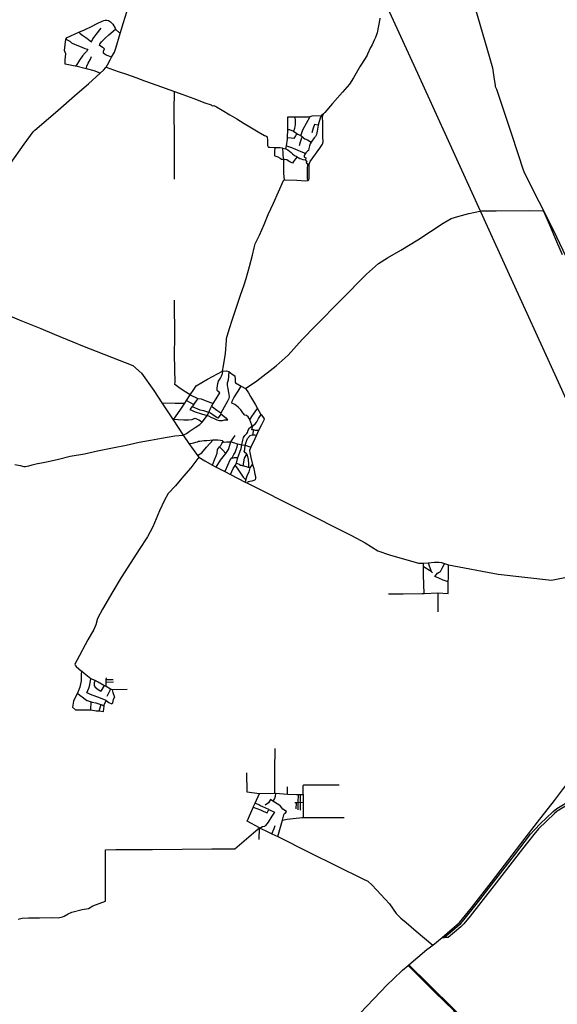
# Model space of a CAD drawing. Header units: millimetres. Extents: x 664923 to 767831, y 3118803 to 3207600.
# Tile 361 of 422: x 697459 to 702551, y 3189205 to 3198530. Entities that reach past the tile are written whole.
import ezdxf

# ---------------------------------------------------------------- set-up
doc = ezdxf.new("R2010")
doc.units = ezdxf.units.MM
for name, color, linetype in [('railways', 4, 'Continuous'), ('roads_2', 2, 'Continuous'), ('roads_3', 3, 'Continuous')]:
    doc.layers.add(name, color=color, linetype=linetype)

msp = doc.modelspace()

# ---------------------------------------------------------------- linework, layer by layer
at = {"layer": 'railways'}
msp.add_lwpolyline([(700349.51, 3199956.68), (700767.39, 3199027.11), (700923.91, 3198683.95), (701225.61, 3198022.48), (702063.2, 3196185.82), (702558.02, 3195098.74), (702709.58, 3194766.4), (702854.33, 3194441.44), (703474.18, 3192668.03), (703544.1, 3192466.67), (703603.99, 3192294.94), (704128.29, 3190791.78), (704219.23, 3190531.1), (704868.83, 3188689.91)], dxfattribs=at)
at = {"layer": 'roads_2'}
for points in [[(701434.66, 3199860.2), (701422.13, 3199813.16), (701479.48, 3199659.16), (701499.63, 3199605.34), (701514.54, 3199514.27), (701527.22, 3199482.13), (701545.56, 3199428.33), (701556.92, 3199395.01), (701557.75, 3199377.54), (701906.1, 3198183.57), (701937.15, 3198072.79), (701943.73, 3198030.95), (701951.57, 3197964.63), (701960.88, 3197909.14)], [(700870.2, 3198544.21), (700862.63, 3198502.52), (700855.47, 3198454.87), (700844.81, 3198404.87), (700828.24, 3198360.12), (700817.15, 3198335.48), (700797.65, 3198290.36), (700782.58, 3198265.19), (700752.7, 3198201.97)], [(700749.55, 3198194.91), (700729.68, 3198162.97), (700684.87, 3198090.22), (700618.91, 3197978.25), (700583.22, 3197919.7), (700517.19, 3197844.22), (700421.96, 3197736.47), (700348.95, 3197650.27)], [(700752.7, 3198201.97), (700749.55, 3198194.91)], [(701960.88, 3197909.14), (701963.58, 3197897.96)], [(701963.58, 3197897.96), (701973.88, 3197870.53), (702028.25, 3197709.9), (702113.26, 3197454.84), (702177.47, 3197261.22), (702228.3, 3197106.43), (702239.37, 3197076.16)], [(699072.43, 3194976.62), (699108.97, 3195028.11), (699129.04, 3195061.81), (699237.15, 3195125.11), (699380.81, 3195201.64), (699389.75, 3195252.66), (699406.78, 3195368.09), (699416.69, 3195493.38), (699417.01, 3195510.27), (699442.34, 3195595.34), (699476.89, 3195702.12), (699513.49, 3195808.54), (699549.82, 3195919.63), (699584.69, 3196019.7), (699604.11, 3196079.03), (699636.73, 3196191.88), (699662.7, 3196298.11), (699678.44, 3196369.17), (699689.05, 3196406.18), (699729.13, 3196488.84), (699774.39, 3196590.93), (699812.23, 3196684.75), (699864.13, 3196793.05), (699910.76, 3196899.02), (699958.61, 3197005.41), (699962.99, 3197012), (699973.82, 3197012.59), (700083.28, 3197008.38), (700168.76, 3197004.83), (700189.98, 3197007.64), (700197.66, 3197013.06), (700200.69, 3197026.53), (700201.65, 3197136.79), (700201.62, 3197159.46), (700201.62, 3197162.42), (700208.58, 3197185.32), (700301.66, 3197311.83), (700328.39, 3197350.53), (700332.91, 3197372.58), (700330.46, 3197419.72), (700330.68, 3197548.69), (700328.1, 3197611.27), (700335.05, 3197637.83)], [(699596.44, 3195036.05), (699703.88, 3195109.71), (699888.77, 3195250.44), (700002.34, 3195352.49), (700133.94, 3195499.61), (700259.27, 3195631.17), (700503.68, 3195875.45), (700743.19, 3196119.65), (700857.54, 3196222.12), (700943.32, 3196275.28), (701067.61, 3196347.83), (701231.1, 3196446.28), (701470.86, 3196603.83), (701544.95, 3196647.03), (701610.04, 3196666.47), (701713.84, 3196693.91), (701833.6, 3196720.41), (701971.83, 3196719.97), (702291.58, 3196722.3), (702413.5, 3196718.75), (702423.08, 3196709.15), (702442.69, 3196666.11), (702477.62, 3196586.46), (702543.99, 3196429.69), (702598.22, 3196305.21)], [(697050.4, 3195828.08), (697079.72, 3195830.53), (697100.1, 3195829.32), (697118.16, 3195826.7), (697146.53, 3195816.28), (697178.28, 3195802.79), (697454.88, 3195688.72), (697660.5, 3195605.16), (697784.35, 3195551.97), (697962.39, 3195478.28), (698052.51, 3195441.98)], [(698912.93, 3194739.32), (698918.49, 3194746.87), (698980.14, 3194830.78), (699021.98, 3194896.9), (699037.71, 3194921.76), (699072.43, 3194976.62)], [(699156.42, 3194388.18), (699078.82, 3194287.16), (699011.49, 3194206.66), (698933.3, 3194114.97), (698866.63, 3194043.84), (698828.9, 3193978.09), (698783.6, 3193877.2), (698719.89, 3193727.99), (698667.96, 3193631.88), (698591.5, 3193510.93), (698512.17, 3193390.33), (698419.72, 3193247.54), (698342.24, 3193113.96), (698244.45, 3192948.28), (698196.49, 3192858.74), (698179.49, 3192800.26), (698161.86, 3192755.19), (698105.44, 3192657.78), (698001.24, 3192459.83), (697981.35, 3192426.53), (697982.74, 3192417.19), (697994.43, 3192403.56), (698045.09, 3192359.25)], [(701926.2, 3190360.97), (702247.35, 3190777.61), (702364.39, 3190930.1), (702522.77, 3191136.75)], [(701460.28, 3189838.76), (701623.24, 3189978.64), (701736.56, 3190117.63), (701926.2, 3190360.97)], [(702219.91, 3188492.79), (701929.43, 3188789.73), (701883.21, 3188836.98), (701634.5, 3189081.03), (701577.71, 3189137.09), (701569.25, 3189145.45), (701391.07, 3189321.35), (701173.77, 3189537.1), (701137.36, 3189573.63)], [(701145.06, 3189580.08), (701331, 3189395.11), (701576.65, 3189152.93), (701585.2, 3189144.52), (701835.38, 3188898.45), (701935.9, 3188796.05), (702226.91, 3188499.65)]]:
    msp.add_lwpolyline(points, dxfattribs=at)
at = {"layer": 'roads_3'}
for points in [[(697268.98, 3197016.64), (697372.81, 3197166.56), (697502.22, 3197349.72), (697586.59, 3197468.48), (697602.13, 3197482.1), (697796.61, 3197650.51), (698004, 3197830.35), (698108.99, 3197921.02), (698220.83, 3198021.7), (698253.01, 3198050.67), (698274.76, 3198076.31), (698277.14, 3198079.86), (698291.81, 3198103.03), (698315.27, 3198148.16), (698329.46, 3198173.2), (698357.48, 3198222.65), (698369.69, 3198260.03), (698411.48, 3198398.91), (698442.59, 3198502.31), (698520.5, 3198758.03)], [(698220.83, 3198021.7), (698164.47, 3198044.5), (698091.34, 3198063.82), (698087.19, 3198064.8), (697988.93, 3198087.97), (697982.85, 3198089.41), (697889.78, 3198109.93), (697888.33, 3198149.55), (697894.27, 3198205.31), (697883.01, 3198236.36), (697894.92, 3198346.35), (697909.22, 3198361.85), (698017.93, 3198412.5), (698071.2, 3198434), (698138.48, 3198466), (698191.27, 3198492.82), (698240.14, 3198514.25), (698255.92, 3198521.38), (698268.86, 3198526.56), (698283.03, 3198526.41), (698299.61, 3198520.79), (698317.44, 3198508.9), (698340.05, 3198486.42), (698362.71, 3198449.65), (698367.45, 3198441.15), (698411.48, 3198398.91)], [(698017.93, 3198412.5), (698032.74, 3198398.73), (698055.46, 3198381.02), (698094.41, 3198355), (698126.82, 3198330.78), (698140.22, 3198319.96), (698151.83, 3198347.03), (698163.19, 3198365.52), (698181.55, 3198390.42), (698229.79, 3198448.04)], [(698329.46, 3198173.2), (698298.06, 3198187.03), (698272.94, 3198198.18), (698256.48, 3198209.76), (698250.99, 3198213.71), (698252.31, 3198231.52), (698261.55, 3198253.12), (698244.48, 3198265.41), (698231.85, 3198276.05), (698215.05, 3198283.58), (698217.88, 3198297.36), (698234.15, 3198320.32), (698268.64, 3198353.69), (698302.95, 3198386.48), (698367.45, 3198441.15)], [(697894.92, 3198346.35), (697932.84, 3198324.9), (697950.35, 3198309.58), (697985.08, 3198295.3), (698039.52, 3198271.07), (698077.3, 3198257.62), (698103.87, 3198249.68), (698092.18, 3198228.21), (698078.61, 3198214.23), (698053.33, 3198187.11), (698024.21, 3198147.26), (697988.93, 3198087.97)], [(698087.19, 3198064.8), (698093.23, 3198088.33), (698108.43, 3198118.51), (698129.72, 3198156.35), (698138.5, 3198182.11)], [(698277.14, 3198079.86), (698346.25, 3198054.46), (698401.29, 3198036.81), (698469.97, 3198012.93), (698558.82, 3197982.63), (698639.84, 3197950.34), (698756.51, 3197909.22), (698924.16, 3197850), (699002.42, 3197820.99), (699108.47, 3197783.73), (699213.47, 3197743.75), (699271.24, 3197724.33), (699275.5, 3197720.68)], [(698925.52, 3197313.78), (698925.54, 3197375.8), (698922.33, 3197695.57), (698923.89, 3197823.32), (698924.16, 3197850)], [(699275.5, 3197720.68), (699283.12, 3197714.15)], [(699283.12, 3197714.15), (699296.4, 3197715.44), (699323.23, 3197705.32), (699376.09, 3197673.25), (699447.74, 3197628.93), (699515.64, 3197591.79), (699583.47, 3197547.02), (699623.31, 3197525.41), (699717.04, 3197467.37), (699778.36, 3197433.93), (699789.36, 3197429.35), (699800.58, 3197423.26), (699804.29, 3197418.93), (699806.7, 3197390.19), (699807.21, 3197338.74), (699811.63, 3197326.36), (699816.04, 3197322.52), (699827.15, 3197321.9), (699867.69, 3197320.17), (699874.18, 3197319.91)], [(700348.95, 3197650.27), (700335.05, 3197637.83), (700317.33, 3197621.25), (700308.6, 3197605.15), (700294.25, 3197565.5), (700285.6, 3197531.11), (700277.04, 3197474.01), (700271.22, 3197442.84), (700259.72, 3197422.8), (700248.94, 3197410.82), (700226.91, 3197380.51), (700220.15, 3197370.04), (700210.33, 3197352.61), (700203.97, 3197335.82), (700198.92, 3197310.42), (700194.33, 3197291.65), (700183.48, 3197283.4), (700168.44, 3197267.61), (700157.45, 3197251.02), (700153.56, 3197241.75), (700152.86, 3197231.66), (700156.99, 3197227.42), (700168.95, 3197221.01), (700165.18, 3197201.79), (700164.7, 3197199.36), (700176.99, 3197191.24), (700171.79, 3197174.18), (700188.15, 3197164.11), (700201.62, 3197159.46)], [(699874.18, 3197319.91), (699927.35, 3197317.7), (699944.06, 3197315.03), (699949.26, 3197313.61), (699979.72, 3197305.27), (699984.35, 3197334.28), (699994.76, 3197399.38), (699995.31, 3197410.39), (699999.31, 3197490.57), (699998.48, 3197609.34), (700063.06, 3197610.87), (700201.31, 3197608.79), (700209.12, 3197611.31), (700229.37, 3197617.82), (700317.33, 3197621.25)], [(700063.06, 3197610.87), (700066.41, 3197579.96), (700067.17, 3197535.96), (700060.28, 3197500.16), (700052.91, 3197474.15)], [(700121.78, 3197429.88), (700139.45, 3197486.29), (700209.12, 3197611.31)], [(700285.6, 3197531.11), (700251.85, 3197538.29), (700239.46, 3197502.99), (700225.34, 3197458.79)], [(700085.21, 3197451.58), (700070.26, 3197428.58), (700053.93, 3197403.56), (700031.3, 3197407.77), (699995.31, 3197410.39)], [(699999.31, 3197490.57), (700015.66, 3197488.46), (700052.91, 3197474.15), (700085.21, 3197451.58), (700093.89, 3197445.52), (700118.12, 3197432.42), (700121.78, 3197429.88), (700133.23, 3197421.95), (700147.67, 3197411.93), (700160.27, 3197402.66), (700184.46, 3197391.57), (700220.15, 3197370.04)], [(700133.23, 3197421.95), (700123.57, 3197397.27), (700115.39, 3197368.94), (700106.71, 3197336.28)], [(698926.25, 3197018.79), (698925.51, 3197256.17), (698925.52, 3197298.85)], [(698925.52, 3197298.85), (698925.52, 3197313.78)], [(699874.18, 3197319.91), (699873.04, 3197278.37), (699871.18, 3197252.16), (699872.22, 3197242.4), (699876.33, 3197238.73), (699902.8, 3197229.7), (699925.53, 3197219.45), (699937.57, 3197208.73), (699953.83, 3197204.97), (699957.7, 3197198.42), (699956.94, 3197142.03), (699957.29, 3197071.56), (699962.99, 3197012)], [(699949.26, 3197313.61), (699951.78, 3197261.61), (699953.83, 3197204.97)], [(699979.72, 3197305.27), (699999.25, 3197296.45), (700015.08, 3197284.37), (700030.34, 3197271.68), (700042.7, 3197258.95), (700062.89, 3197244.92), (700084.77, 3197233.79), (700088.33, 3197230.84), (700095.62, 3197224.78), (700112.27, 3197215.85), (700125.94, 3197210.33), (700141.36, 3197205.14), (700165.18, 3197201.79)], [(699984.35, 3197334.28), (700022.23, 3197322.17), (700064.74, 3197305.65), (700100.53, 3197292.16), (700115.98, 3197284.67), (700136.68, 3197274.68), (700163.43, 3197266.79), (700168.44, 3197267.61)], [(700088.33, 3197230.84), (700072.01, 3197212.42), (700061.1, 3197199.58), (700050.92, 3197186.74), (700041.78, 3197171.63), (700017.88, 3197182.58), (700002.92, 3197193.17), (699987.74, 3197201.53), (699971.48, 3197205.14), (699967.56, 3197206.51), (699963.44, 3197202.56), (699957.7, 3197198.42)], [(700189.98, 3197007.64), (700185.68, 3197021.73), (700185.57, 3197040.03), (700185.09, 3197079.39), (700185.68, 3197122.41), (700186.47, 3197154.83), (700188.15, 3197164.11)], [(702239.37, 3197076.16), (702510.34, 3196539.59), (703668.8, 3194101.81), (703791.65, 3193701.61)], [(699072.43, 3194976.62), (699015.8, 3195011), (698966.04, 3195045.82), (698929.1, 3195074.81), (698930.11, 3195099.86), (698927.53, 3195216.91), (698926.42, 3195365.07), (698926.71, 3195516.68), (698924.64, 3195872.53)], [(698052.51, 3195441.98), (698530.58, 3195253.35), (698613.45, 3195182.29), (698727.89, 3195018.53), (698806.1, 3194900.52), (698912.93, 3194739.32), (699007.09, 3194595.01), (699062.04, 3194516.05), (699144.04, 3194401.66), (699156.42, 3194388.18), (699211.44, 3194351.93), (699283.67, 3194309.63), (699319.94, 3194292.24), (699402.2, 3194251.1), (699455.85, 3194223.89), (699595.63, 3194149.99), (699615.21, 3194141.46), (700602.9, 3193646.05), (700731.08, 3193575.72), (700849.39, 3193499.65), (700961.31, 3193461.31), (701235.58, 3193381.5), (701283.87, 3193382.77), (701326.43, 3193387.12), (701388.52, 3193393.47), (701429.22, 3193393.35), (701452.58, 3193388.86), (701482.85, 3193379.17), (701519.49, 3193367.42), (701990.36, 3193277.47), (702494.6, 3193222.94), (703162.26, 3193353.06)], [(697412.17, 3194318.81), (697463.55, 3194307.31), (697496.69, 3194297.8), (697512.6, 3194297.78), (697546.88, 3194305.56), (697577.7, 3194312.71), (697628.08, 3194325.94), (697666.12, 3194334.07), (697728.95, 3194346.94), (697826.9, 3194369.33), (697936.63, 3194395.66), (698071.89, 3194418.41), (698194.87, 3194447.84), (698337.88, 3194473.61), (698467.56, 3194500.57), (698588.84, 3194529.12), (698698.1, 3194548.83), (698801.9, 3194567.6), (698929.05, 3194589.92), (699007.09, 3194595.01), (699038.91, 3194610.99), (699065.29, 3194628.84), (699121.31, 3194667.78), (699165.58, 3194695.98), (699188.45, 3194716.96), (699228.82, 3194773.21), (699233.8, 3194781.75), (699250.16, 3194809.83), (699261.8, 3194842.26), (699275.25, 3194866.48), (699283.82, 3194881.9), (699292.66, 3194895.99), (699319.85, 3194939.28), (699352.84, 3194994.37), (699336.19, 3195011.17), (699329.75, 3195016.76), (699329.34, 3195040.55), (699335.53, 3195085.42), (699341.52, 3195105.26), (699361.44, 3195135.91), (699371.75, 3195155.21), (699378.91, 3195178.33), (699381.61, 3195199.53)], [(699439.78, 3195198.79), (699436.99, 3195157), (699434.03, 3195115.45), (699425.12, 3195086.81), (699422.63, 3195065.21), (699427.73, 3195054.31), (699430.95, 3195033.2), (699437.25, 3194999.95), (699443.25, 3194960.58), (699438.22, 3194943.82), (699423.65, 3194910.61), (699396.28, 3194861.3), (699362.5, 3194802.23), (699361.74, 3194800.9), (699367, 3194795.84), (699376.72, 3194786.51), (699411.97, 3194757.82), (699425.29, 3194744.21), (699429.92, 3194736.57), (699394.77, 3194735.55), (699375.61, 3194731.56), (699351.91, 3194730.74), (699328.07, 3194737.66), (699298.38, 3194751.38), (699279, 3194760.41), (699257.95, 3194771.85), (699233.8, 3194781.75)], [(699381.61, 3195199.53), (699380.81, 3195201.64), (699417.13, 3195203.58), (699439.78, 3195198.79), (699470.86, 3195173.43), (699496.01, 3195157.75), (699498.35, 3195122.12), (699498.75, 3195099.11), (699504.12, 3195089.99), (699554.96, 3195059.22), (699557.3, 3195057.92), (699596.44, 3195036.05), (699627.18, 3194997.17), (699644.85, 3194962.09), (699691.65, 3194881.18), (699711.4, 3194847.14), (699743.22, 3194792.31), (699744.94, 3194789.81), (699773.17, 3194749.09), (699769.93, 3194735.8), (699748.41, 3194692.27), (699722.15, 3194638.87), (699701.41, 3194594.62), (699684.76, 3194559.11), (699648.24, 3194480.22), (699636.91, 3194449.81), (699637.82, 3194430.26), (699648.76, 3194383.26), (699664.66, 3194316.5), (699676.03, 3194278.13), (699680.66, 3194260.67), (699685.31, 3194226.21), (699690.92, 3194202.14), (699692.68, 3194184.62), (699688.83, 3194173.05), (699677.11, 3194165.08), (699658.11, 3194160.15), (699637.92, 3194156.34), (699621.03, 3194151.84), (699615.21, 3194141.46)], [(699722.15, 3194638.87), (699694.59, 3194639.4), (699673.01, 3194644.2), (699669.13, 3194645.06), (699658.9, 3194645.71), (699664.55, 3194673.47), (699660.68, 3194681.05), (699656.94, 3194688.4), (699638.22, 3194740.28), (699633.74, 3194752.68), (699622.81, 3194770), (699606.67, 3194781.11), (699592.72, 3194783.72), (699571.47, 3194805.73), (699554.63, 3194833.92), (699528, 3194859.91), (699496.48, 3194885.41), (699468.46, 3194897.13), (699471.81, 3194917.12), (699486.39, 3194948.72), (699528.23, 3195012.91), (699557.3, 3195057.92)], [(699072.43, 3194976.62), (699145.42, 3194941.61), (699176.56, 3194938.08), (699215.68, 3194922.89), (699292.66, 3194895.99)], [(699108.32, 3194886.86), (699132.39, 3194918.72), (699145.42, 3194941.61)], [(698806.1, 3194900.52), (698931.19, 3194899.41), (699021.98, 3194896.9)], [(699037.71, 3194921.76), (699108.32, 3194886.86), (699092.35, 3194866.07), (699070.32, 3194837.39), (699120.59, 3194815.87), (699179.8, 3194797.35), (699233.8, 3194781.75)], [(699092.35, 3194866.07), (699164.48, 3194835.83), (699199.04, 3194827.22), (699247.02, 3194812.23), (699250.16, 3194809.83)], [(699362.5, 3194802.23), (699324.5, 3194829.66), (699286.09, 3194859.78), (699275.25, 3194866.48)], [(699638.22, 3194740.28), (699658.69, 3194770.71), (699679.51, 3194804.44), (699711.4, 3194847.14)], [(698918.49, 3194746.87), (698960.35, 3194744.42), (699013.23, 3194740.26), (699058.77, 3194739.21), (699093.1, 3194744.04), (699112.89, 3194753.38), (699122.12, 3194755.27), (699138.44, 3194747.49), (699155.34, 3194740.3), (699179.33, 3194724.6), (699188.45, 3194716.96)], [(699367, 3194795.84), (699336.73, 3194757.36), (699301.65, 3194779.49), (699264.79, 3194803.6), (699250.16, 3194809.83)], [(699664.55, 3194673.47), (699665.41, 3194682.49), (699691.65, 3194704.24), (699706.4, 3194720.89), (699721.48, 3194751.65), (699744.94, 3194789.81)], [(699402.2, 3194251.1), (699406.94, 3194260.44), (699429.96, 3194309.71), (699451, 3194361.9), (699467.76, 3194381.66), (699470.58, 3194381.52), (699484.83, 3194380.81), (699494.65, 3194382.12), (699505.63, 3194382.6), (699522.67, 3194383.18), (699526.14, 3194383.53), (699542.6, 3194435.6), (699557.34, 3194469.82), (699564.29, 3194504.94), (699572.84, 3194547.08), (699577.29, 3194574.2), (699592.6, 3194592.01), (699610.23, 3194609.59), (699617.56, 3194620.65), (699623.55, 3194642.04), (699635.6, 3194664.12), (699660.68, 3194681.05)], [(699319.94, 3194292.24), (699361.9, 3194358.34), (699412.77, 3194420.65), (699437.48, 3194458.51), (699459.6, 3194532.11), (699477.28, 3194561.54), (699499.88, 3194591.03)], [(699641.89, 3194284.74), (699625.85, 3194289.2), (699574.48, 3194303.51), (699587.56, 3194375.76), (699609.36, 3194416.01), (699585.34, 3194436.21), (699591.01, 3194459.61), (699595.89, 3194498.78), (699608.13, 3194539.54), (699617.41, 3194563.72), (699642.35, 3194593.22), (699662.49, 3194599.03), (699684.65, 3194596.82), (699701.41, 3194594.62)], [(699673.01, 3194644.2), (699662.49, 3194599.03)], [(699062.04, 3194516.05), (699091.35, 3194520.59), (699108.66, 3194522.62), (699127.97, 3194527.26), (699142.62, 3194532.69), (699153.53, 3194537.19), (699166.22, 3194539.43), (699204.02, 3194544.39), (699232.06, 3194544.87), (699292.43, 3194549.37), (699319.58, 3194551.28), (699336.92, 3194552.14), (699362.14, 3194549.13), (699376.08, 3194545.06), (699386.37, 3194535.73), (699396.01, 3194529.86), (699419.11, 3194531.99), (699448.63, 3194531.34), (699459.6, 3194532.11), (699492.44, 3194521), (699509.49, 3194516.42), (699525.35, 3194513.1), (699564.29, 3194504.94), (699595.89, 3194498.78), (699648.24, 3194480.22)], [(699144.04, 3194401.66), (699183.38, 3194429.22), (699228.88, 3194482.59), (699292.43, 3194549.37)], [(699283.67, 3194309.63), (699304.53, 3194360.6), (699320.66, 3194397.99), (699328.32, 3194423.15), (699332.04, 3194459.18), (699350.38, 3194485.39), (699364.06, 3194497.43), (699374.15, 3194516.59), (699386.37, 3194535.73)], [(699350.38, 3194485.39), (699382.12, 3194452.61), (699412.77, 3194420.65)], [(699470.58, 3194381.52), (699487.48, 3194411.93), (699500.72, 3194432.29), (699509.23, 3194458.91), (699518.35, 3194483.23), (699525.35, 3194513.1)], [(699455.85, 3194223.89), (699479.22, 3194277.87), (699498.77, 3194306.68), (699512.66, 3194331.33), (699526.14, 3194383.53)], [(699609.36, 3194416.01), (699616.94, 3194393.2), (699623.2, 3194365.68), (699627.13, 3194322.59), (699625.85, 3194289.2)], [(699498.77, 3194306.68), (699523.46, 3194274.15), (699557.85, 3194224.28), (699576.72, 3194197.35), (699600.48, 3194171.71), (699595.63, 3194149.99)], [(699512.66, 3194331.33), (699522.74, 3194326.38), (699538.19, 3194319.16), (699549.59, 3194312.16), (699557.16, 3194309.41), (699574.48, 3194303.51)], [(699600.48, 3194171.71), (699617.67, 3194218.39), (699633.13, 3194247.55), (699641.89, 3194284.74), (699664.66, 3194316.5)], [(700951.25, 3193092.5), (701090.05, 3193094.04), (701271.96, 3193096.05), (701288.97, 3193096.59), (701418.24, 3193100.61), (701517.81, 3193096.88), (701518.52, 3193206.93), (701518.74, 3193242.5), (701519.49, 3193367.42)], [(701288.97, 3193096.59), (701283.11, 3193268.12), (701283.65, 3193348.88), (701283.87, 3193382.77)], [(701326.43, 3193387.12), (701357.44, 3193304.69), (701283.65, 3193348.88)], [(701518.52, 3193206.93), (701470.19, 3193222.22), (701429.67, 3193239.93), (701391.78, 3193256.26), (701416.37, 3193289.2), (701430.43, 3193296.35), (701444.46, 3193304.37), (701460.43, 3193334.28), (701474.47, 3193358.7), (701482.85, 3193379.17)], [(701357.44, 3193304.69), (701368.86, 3193292.53)], [(701418.24, 3193100.61), (701419.19, 3192921.11)], [(702522.77, 3191136.75), (702599.94, 3191235.12), (702708.56, 3191376.11), (702836.4, 3191546.97), (702988.59, 3191747.76), (703100.87, 3191899.38), (703141.62, 3191946.45), (703271.02, 3192072.81), (703424.07, 3192223.82), (703452.12, 3192240.12), (703603.99, 3192294.94), (703614.75, 3192298.83), (703674.04, 3192315.42), (703709.98, 3192319.21), (703745.61, 3192326.69), (703770, 3192340.29), (703786.37, 3192357.96), (703813.59, 3192390.85), (703829.97, 3192423.54), (703836.29, 3192455.27), (703836.67, 3192463.97), (703847.58, 3192469.08)], [(698045.09, 3192359.25), (698040.58, 3192328.3), (698041.6, 3192269.03), (698029.93, 3192209.96), (698005.15, 3192151.5), (697982.27, 3192104.86), (697969.22, 3192076.88), (697960.08, 3192018.7), (697985.87, 3191992.63), (698031.87, 3191994.02), (698132.31, 3191992.75), (698183.84, 3191985.91), (698212.27, 3191984.01), (698251.82, 3191978.75), (698260.2, 3192030.03), (698260.27, 3192042.82), (698277.54, 3192082.36), (698304.45, 3192064.39), (698330.96, 3192051.46), (698339.79, 3192059.64), (698347.89, 3192093.08), (698357.92, 3192115.28)], [(698476.68, 3192186.49), (698340.63, 3192183.74), (698335.86, 3192184.35), (698329.18, 3192185.23), (698319.61, 3192190.49), (698277.95, 3192213.45), (698259.34, 3192223.71), (698256.65, 3192225.19), (698202.84, 3192257.48), (698173.32, 3192270.59), (698131.71, 3192289.07), (698067.87, 3192339.27), (698045.09, 3192359.25)], [(698277.54, 3192082.36), (698207.93, 3192110.11), (698145.01, 3192131.73), (698094.51, 3192155.47), (698113.86, 3192198.06), (698123.63, 3192232.07), (698126.85, 3192253.79), (698131.71, 3192289.07)], [(698173.32, 3192270.59), (698163.95, 3192250.91), (698162.96, 3192239.01), (698163.4, 3192230.39), (698165.05, 3192221.79), (698173.96, 3192207.38), (698200.62, 3192186.13), (698228.69, 3192170.55)], [(698259.34, 3192223.71), (698228.69, 3192170.55)], [(698277.95, 3192213.45), (698278.8, 3192256.97), (698279.26, 3192280.19), (698279.55, 3192295.89)], [(698278.8, 3192256.97), (698348.63, 3192258.72)], [(698279.26, 3192280.19), (698344.93, 3192282.73)], [(698005.15, 3192151.5), (698028.33, 3192132.88), (698063.64, 3192106.56), (698080.61, 3192090.46), (698096.61, 3192081.89), (698137.2, 3192068.71), (698146.55, 3192065.72), (698179.85, 3192058.72), (698219.34, 3192048.25), (698230.9, 3192043.1), (698260.2, 3192030.03)], [(698319.61, 3192190.49), (698285.66, 3192121.56)], [(698335.86, 3192184.35), (698341.78, 3192157.47), (698357.92, 3192115.28)], [(698132.31, 3191992.75), (698137.2, 3192068.71)], [(698212.27, 3191984.01), (698230.9, 3192043.1)], [(699874.69, 3191203.61), (699876.04, 3191423.96), (699877.92, 3191626.5)], [(699607.69, 3191398.25), (699608.99, 3191218.66), (699728.83, 3191202.88), (699874.69, 3191203.61), (699880.6, 3191203.27), (699996.63, 3191196.61), (700081.73, 3191191.72), (700094.79, 3191191.7), (700116.37, 3191191.65), (700143.31, 3191191.6), (700144.21, 3191277.85), (700151.29, 3191283.33), (700162.02, 3191284.7), (700272.64, 3191283.04), (700484.25, 3191284.33)], [(701477.99, 3189837.27), (701600.93, 3189940.86), (701635.66, 3189969.4), (701666.57, 3190004.71), (701782.4, 3190151.39), (701968.66, 3190391.25), (702144.54, 3190618.01), (702297.88, 3190815.4), (702332.95, 3190854.75), (702393.78, 3190920.1), (702443.8, 3190967.35), (702511.56, 3191030.71), (702545.48, 3191059.23), (702682.56, 3191141.46), (702742.2, 3191175.62), (702799.24, 3191205.8), (702881.81, 3191244.76), (702980.31, 3191287.47), (703090.51, 3191325.54), (703193.7, 3191357.16), (703282.45, 3191379.2), (703301.86, 3191382.9)], [(703301.58, 3191356.45), (703253.05, 3191347.39), (703137.09, 3191317.79), (703051.84, 3191287.98), (702969.64, 3191255.98), (702842.2, 3191199.21), (702745.98, 3191152.2), (702642.93, 3191091.16), (702549.56, 3191032.9), (702522.99, 3191010.81), (702373.44, 3190866.61), (702327.92, 3190814.02), (702221.27, 3190679.14), (701948.38, 3190327.09), (701724.16, 3190038.86), (701666.15, 3189967.56), (701637.76, 3189940.18), (701516.64, 3189837.94)], [(699727.22, 3190767.19), (699731, 3190876.34), (699612.3, 3190939.37), (699670.5, 3191069.9), (699671.38, 3191071.91), (699687.72, 3191109.16), (699728.83, 3191202.88)], [(699880.6, 3191203.27), (699878.05, 3191173.99), (699872.67, 3191155.18), (699857.13, 3191128.47)], [(699996.63, 3191196.61), (699996.66, 3191265.54)], [(699671.38, 3191071.91), (699704.67, 3191059.19), (699739.14, 3191045.69), (699759.56, 3191038.47), (699792.6, 3191022.23), (699803.88, 3191017.58), (699817.89, 3191050.62), (699761.47, 3191074.88), (699739.08, 3191086.28), (699728.61, 3191092.41), (699687.72, 3191109.16)], [(699949.43, 3190950.64), (699959.56, 3190998.61), (699966.95, 3191010.93), (699979.25, 3191021.23), (699986.02, 3191032.71), (699951.19, 3191054.82), (699930.03, 3191080.74), (699914.16, 3191094.13), (699857.13, 3191128.47), (699833.2, 3191143.41), (699814.26, 3191114.07), (699782.34, 3191090.17)], [(700143.52, 3191115.22), (700115.91, 3191114.48), (700090.2, 3191114.92), (700076.45, 3191114.68), (700063.6, 3191114.46)], [(700076.45, 3191114.68), (700075.39, 3191054.9)], [(700094.79, 3191191.7), (700093.99, 3191115.63), (700094.35, 3191047.49)], [(700116.37, 3191191.65), (700115.91, 3191114.48), (700115.93, 3191043.7)], [(700143.31, 3191191.6), (700143.52, 3191115.22), (700143.92, 3190975.87)], [(699817.89, 3191050.62), (699871.31, 3191025.69), (699848.11, 3190986.39), (699811.89, 3190929.61), (699787.9, 3190898.92), (699778.33, 3190890.13), (699759.81, 3190885.19), (699742.23, 3190875.21)], [(699902.34, 3190795.18), (699949.43, 3190950.64), (699992.01, 3190957.69), (700077.63, 3190969.26), (700107.59, 3190971.88), (700132.05, 3190975.67), (700143.92, 3190975.87), (700291.86, 3190974.22), (700531.94, 3190975.85)], [(699496.84, 3190678.42), (699696.4, 3190847.98), (699731, 3190876.34), (699808.15, 3190839.4), (699845.71, 3190819.02), (699902.34, 3190795.18), (700198.26, 3190647.63), (700465.22, 3190513.45), (700709.08, 3190394.86), (700757.27, 3190370.89), (700798.52, 3190332.07), (700960.08, 3190157.38), (701024.67, 3190065.56), (701067.27, 3190022.55), (701117.87, 3189980.95), (701213.6, 3189897.66), (701372.91, 3189764.97)], [(699731, 3190876.34), (699742.23, 3190875.21)], [(699845.71, 3190819.02), (699869.99, 3190869.49), (699878.4, 3190897.49)], [(697444.98, 3190012.61), (697482.91, 3190020.41), (697540.73, 3190025.61), (697645.57, 3190025.71), (697761.78, 3190028.11), (697824.39, 3190025.81), (697863.58, 3190033.21), (697879.95, 3190040.22), (697916.38, 3190061.04), (697952.04, 3190076.78), (698050.09, 3190103.27), (698109.95, 3190113.54), (698151.38, 3190138.23), (698272.35, 3190183.61), (698271.67, 3190667.67), (698368.41, 3190671.84), (698715.93, 3190669.82), (699279.87, 3190676.41), (699386.25, 3190678.24), (699496.84, 3190678.42)], [(701000.5, 3189447.57), (701085.31, 3189530.12), (701137.36, 3189573.63), (701145.06, 3189580.08), (701316.55, 3189723.46), (701372.91, 3189764.97), (701460.28, 3189838.76)], [(701460.28, 3189838.76), (701477.99, 3189837.27)], [(701516.64, 3189837.94), (701477.99, 3189837.27)], [(699757.67, 3188164.68), (699776.7, 3188188.33), (699792.45, 3188210.74), (699823.79, 3188263.64), (699858.27, 3188304.83), (699887.09, 3188330.95), (699923.58, 3188364.04), (700124.68, 3188552.79), (700319.58, 3188744.62), (700378.33, 3188805.34), (700384.86, 3188812.09), (700620.84, 3189056), (700939.82, 3189389.41), (701000.5, 3189447.57)]]:
    msp.add_lwpolyline(points, dxfattribs=at)

doc.saveas('drawing.dxf')
